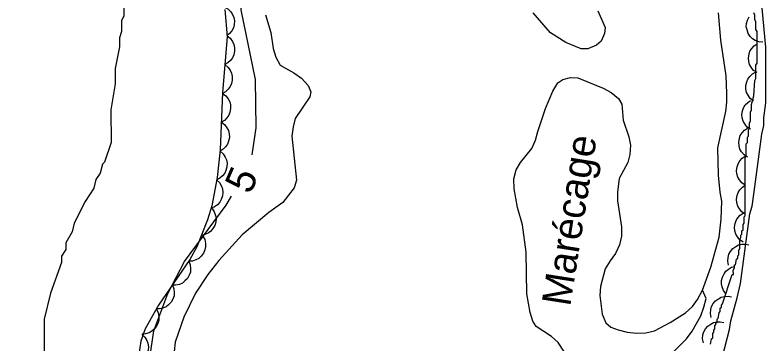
# Model space of a CAD drawing. Extents: x 282461 to 284471, y 5554090 to 5557646.
# Drawn here: x 284074.7 to 284152.6, y 5556320 to 5556354.1 of the extents above; entities that cross this region are included whole.
import ezdxf

# ---------------------------------------------------------------- set-up
doc = ezdxf.new("R2010")
doc.units = 0
for name, color, linetype in [('Niveau 1', 7, 'Continuous'), ('Niveau 2', 7, 'Continuous'), ('Niveau 4', 7, 'Continuous'), ('Niveau 44', 7, 'Continuous'), ('Niveau 7', 7, 'Continuous')]:
    doc.layers.add(name, color=color, linetype=linetype)

msp = doc.modelspace()

# ---------------------------------------------------------------- linework, layer by layer
at = {"layer": 'Niveau 1'}
for points in [[(284099.28, 5556339.6), (284099.71, 5556342.41), (284099.64, 5556347.4), (284098.15, 5556354.66), (284098.12, 5556356.26)], [(284148.06, 5556318.53), (284148.85, 5556321.48), (284148.96, 5556322.38), (284149.63, 5556324.76), (284149.96, 5556326.23), (284150.96, 5556333.47), (284151.18, 5556334.27), (284151.4, 5556335.74), (284152.18, 5556341.73), (284152.4, 5556342.64), (284152.4, 5556343.43), (284152.62, 5556345.01), (284152.6, 5556350.78), (284152.13, 5556355.98)], [(284087.76, 5556270.7), (284086.09, 5556276.78), (284087.59, 5556286.45), (284089.96, 5556291.74), (284091.52, 5556300.56), (284091.71, 5556302.93), (284091.26, 5556306.58), (284088.78, 5556314), (284088.38, 5556316.64), (284089.08, 5556321.31), (284090.53, 5556325.19), (284092.26, 5556328.51), (284096.58, 5556334.36), (284097.15, 5556335.32)]]:
    msp.add_lwpolyline(points, dxfattribs=at)
at = {"layer": 'Niveau 2'}
for points in [[(284085.95, 5556355.12), (284085.95, 5556353.99), (284085.73, 5556353.53), (284085.73, 5556352.4), (284085.5, 5556351.73), (284085.51, 5556350.82), (284085.06, 5556348.56), (284085.07, 5556346.98), (284084.62, 5556344.26), (284084.63, 5556340.87), (284083.96, 5556338.84), (284083.74, 5556338.61), (284083.51, 5556337.7), (284083.06, 5556337.02), (284082.84, 5556336.12), (284081.94, 5556334.76), (284080.81, 5556332.49), (284080.59, 5556331.59), (284079.92, 5556330.45), (284079.92, 5556329.78), (284079.47, 5556329.09)], [(284079.47, 5556329.09), (284079.47, 5556328.42), (284078.35, 5556325.25), (284077.68, 5556322.53), (284077.69, 5556318.69), (284077.92, 5556318.24), (284077.92, 5556316.43), (284078.38, 5556314.17), (284078.41, 5556306.04), (284077.74, 5556302.42), (284077.75, 5556300.84), (284075.99, 5556284.33), (284075.99, 5556283.2), (284075.54, 5556281.16), (284074.88, 5556275.73), (284074.66, 5556274.6)]]:
    msp.add_lwpolyline(points, dxfattribs=at)
at = {"layer": 'Niveau 4'}
for points in [[(284128.32, 5556340.27), (284128.71, 5556341.12), (284128.93, 5556342.02), (284129.72, 5556344.4), (284130.5, 5556346.22), (284131.01, 5556347.07), (284131.52, 5556347.41), (284132.31, 5556347.64), (284133.1, 5556347.59), (284135.71, 5556346.53), (284136.56, 5556346.08), (284137.3, 5556345.46), (284137.64, 5556344.84), (284137.81, 5556343.2), (284138.38, 5556341.45), (284138.56, 5556340.6), (284138.5, 5556339.64), (284138.28, 5556338.79), (284137.38, 5556337.15), (284137.21, 5556335.73), (284137.22, 5556334.83), (284137.62, 5556332.11), (284137.62, 5556331.15), (284137.4, 5556330.25), (284137.01, 5556329.34), (284136.44, 5556328.6), (284135.94, 5556327.75), (284135.43, 5556325.94), (284135.38, 5556324.98), (284135.61, 5556323.05), (284136.01, 5556322.15), (284136.52, 5556321.7), (284137.26, 5556321.42), (284138.22, 5556321.2), (284139.18, 5556321.09), (284140.15, 5556321.1), (284141.05, 5556321.33), (284142.69, 5556322.19), (284144.27, 5556323.21), (284145, 5556323.84), (284145.51, 5556324.58), (284146.03, 5556325.56), (284146.91, 5556327.92), (284147.75, 5556331.04), (284147.97, 5556332.91), (284148.03, 5556334.77), (284147.85, 5556335.73), (284147.68, 5556337.49), (284147.61, 5556340.31), (284148.45, 5556344.11), (284148.56, 5556345.07), (284148.56, 5556345.98), (284148.49, 5556347.78), (284147.92, 5556351.51), (284147.68, 5556354.34)], [(284135.17, 5556354.56), (284135.92, 5556352.81), (284135.86, 5556352.18), (284135.52, 5556351.39), (284135.02, 5556350.99), (284134.11, 5556350.59), (284133.43, 5556350.59), (284131.85, 5556351.26), (284130.26, 5556352.27), (284128.44, 5556354.35)], [(284100.65, 5556354.14), (284101.23, 5556352.28), (284101.46, 5556350.64), (284101.74, 5556349.74), (284102.2, 5556348.89), (284103.62, 5556348.11), (284104.41, 5556347.55), (284105.09, 5556346.81), (284105.38, 5556346.14), (284105.26, 5556345.63), (284103.74, 5556343.36), (284103.52, 5556342.51), (284103.41, 5556341.54), (284103.88, 5556336.96), (284103.65, 5556336.17), (284102.47, 5556334.64), (284101, 5556333.61), (284098.23, 5556331.28), (284095.81, 5556328.61), (284094.68, 5556327.18), (284093.38, 5556325.25), (284092.2, 5556322.76), (284091.3, 5556320.15), (284091.19, 5556319.19)], [(284133.59, 5556316.22), (284131.04, 5556320.12), (284130.36, 5556320.74), (284128.77, 5556321.76), (284128.43, 5556322.32), (284128.15, 5556323.23), (284127.8, 5556325.15), (284127.74, 5556329.5), (284127.34, 5556332.33), (284126.83, 5556334.14), (284126.48, 5556336.06), (284126.46, 5556337.09), (284126.68, 5556338.05), (284127.13, 5556338.79), (284128.32, 5556340.27)]]:
    msp.add_lwpolyline(points, dxfattribs=at)
at = {"layer": 'Niveau 44'}
for points in [[(284096.43, 5556354.69), (284096.67, 5556351.86), (284096.21, 5556346.05), (284095.96, 5556340.12), (284095.63, 5556337.24), (284095.09, 5556334.29), (284094.65, 5556332.84), (284093.55, 5556330.04), (284092.82, 5556328.72), (284089.56, 5556323.98), (284088.17, 5556321.53), (284087.71, 5556320.24), (284087.32, 5556317.5)], [(284096.41, 5556354.94), (284096.77, 5556354.74), (284097.05, 5556354.45), (284097.25, 5556354.18), (284097.37, 5556353.85), (284097.43, 5556353.49), (284097.4, 5556353.1), (284097.34, 5556352.78), (284097.17, 5556352.47), (284096.94, 5556352.18), (284096.66, 5556351.95)], [(284146.98, 5556320.5), (284147.09, 5556320.61), (284147.09, 5556321.06), (284147.21, 5556321.18), (284147.21, 5556321.4), (284147.32, 5556321.52), (284147.32, 5556321.86), (284147.43, 5556321.97), (284147.43, 5556322.19), (284147.54, 5556322.19), (284147.54, 5556322.53), (284147.66, 5556322.65), (284147.77, 5556323.21), (284147.88, 5556323.33), (284147.88, 5556323.67), (284147.99, 5556323.78), (284147.99, 5556324), (284148.11, 5556324.12), (284149.12, 5556327.17), (284149.24, 5556327.17), (284149.23, 5556327.62), (284149.35, 5556327.85), (284149.35, 5556328.19), (284149.46, 5556328.19), (284149.57, 5556328.76), (284149.69, 5556328.87), (284149.69, 5556329.1), (284149.8, 5556329.21), (284149.8, 5556329.66), (284149.91, 5556329.89), (284149.91, 5556330.79), (284150.02, 5556331.02), (284150.02, 5556331.24), (284150.13, 5556331.36), (284150.13, 5556331.7), (284150.25, 5556331.81), (284150.25, 5556332.38), (284150.36, 5556332.49), (284150.36, 5556333.17), (284150.47, 5556333.28), (284150.46, 5556339.28), (284150.58, 5556339.61), (284150.57, 5556340.75), (284150.69, 5556340.86), (284150.69, 5556341.42), (284150.8, 5556341.54), (284150.8, 5556342.22), (284150.91, 5556342.33), (284150.91, 5556342.9), (284151.02, 5556343.12), (284151.02, 5556344.03), (284151.13, 5556344.25), (284151.13, 5556344.82), (284151.36, 5556345.72), (284151.47, 5556347.31), (284151.58, 5556347.53), (284151.58, 5556348.89), (284151.69, 5556349.12), (284151.69, 5556352.4), (284151.57, 5556352.62), (284151.57, 5556353.41), (284151.46, 5556353.64), (284151.46, 5556354.09), (284151.35, 5556354.32)], [(284152.3, 5556351.28), (284151.89, 5556351.32), (284151.51, 5556351.47), (284151.22, 5556351.64), (284150.98, 5556351.89), (284150.78, 5556352.2), (284150.65, 5556352.56), (284150.58, 5556352.88), (284150.61, 5556353.23), (284150.7, 5556353.59), (284150.87, 5556353.91)], [(284096.68, 5556351.96), (284097, 5556351.69), (284097.23, 5556351.36), (284097.38, 5556351.06), (284097.45, 5556350.72), (284097.45, 5556350.35), (284097.36, 5556349.98), (284097.24, 5556349.67), (284097.03, 5556349.39), (284096.75, 5556349.14), (284096.44, 5556348.96)], [(284151.69, 5556348.13), (284151.34, 5556348.36), (284151.09, 5556348.68), (284150.92, 5556348.96), (284150.83, 5556349.3), (284150.8, 5556349.67), (284150.86, 5556350.04), (284150.95, 5556350.36), (284151.14, 5556350.65), (284151.39, 5556350.92), (284151.69, 5556351.12)], [(284096.44, 5556348.96), (284096.77, 5556348.7), (284097, 5556348.37), (284097.15, 5556348.07), (284097.21, 5556347.73), (284097.21, 5556347.36), (284097.12, 5556346.99), (284097.01, 5556346.68), (284096.79, 5556346.4), (284096.52, 5556346.15), (284096.2, 5556345.97)], [(284151.32, 5556345.19), (284150.99, 5556345.45), (284150.76, 5556345.78), (284150.61, 5556346.07), (284150.54, 5556346.42), (284150.54, 5556346.78), (284150.63, 5556347.16), (284150.74, 5556347.46), (284150.95, 5556347.74), (284151.22, 5556348), (284151.53, 5556348.18)], [(284096.21, 5556345.97), (284096.54, 5556345.73), (284096.79, 5556345.4), (284096.95, 5556345.11), (284097.02, 5556344.77), (284097.04, 5556344.4), (284096.96, 5556344.02), (284096.86, 5556343.71), (284096.65, 5556343.43), (284096.39, 5556343.17), (284096.08, 5556342.98)], [(284151.02, 5556342.25), (284150.67, 5556342.48), (284150.42, 5556342.8), (284150.25, 5556343.08), (284150.16, 5556343.42), (284150.13, 5556343.78), (284150.19, 5556344.16), (284150.28, 5556344.48), (284150.47, 5556344.77), (284150.72, 5556345.04), (284151.02, 5556345.24)], [(284096.08, 5556342.98), (284096.42, 5556342.73), (284096.66, 5556342.4), (284096.82, 5556342.11), (284096.89, 5556341.77), (284096.91, 5556341.4), (284096.83, 5556341.03), (284096.73, 5556340.72), (284096.52, 5556340.43), (284096.26, 5556340.17), (284095.95, 5556339.98)], [(284150.69, 5556339.37), (284150.34, 5556339.6), (284150.09, 5556339.91), (284149.92, 5556340.2), (284149.83, 5556340.54), (284149.8, 5556340.9), (284149.86, 5556341.28), (284149.95, 5556341.59), (284150.14, 5556341.89), (284150.39, 5556342.16), (284150.69, 5556342.36)], [(284095.94, 5556339.98), (284096.26, 5556339.71), (284096.48, 5556339.37), (284096.62, 5556339.07), (284096.67, 5556338.72), (284096.66, 5556338.35), (284096.55, 5556337.98), (284096.43, 5556337.68), (284096.2, 5556337.41), (284095.92, 5556337.17), (284095.6, 5556337)], [(284150.46, 5556336.44), (284150.12, 5556336.68), (284149.86, 5556336.99), (284149.69, 5556337.27), (284149.6, 5556337.61), (284149.57, 5556337.98), (284149.63, 5556338.36), (284149.72, 5556338.67), (284149.91, 5556338.96), (284150.16, 5556339.24), (284150.46, 5556339.44)], [(284095.59, 5556337), (284095.88, 5556336.71), (284096.08, 5556336.35), (284096.2, 5556336.05), (284096.23, 5556335.69), (284096.19, 5556335.33), (284096.06, 5556334.97), (284095.92, 5556334.67), (284095.67, 5556334.42), (284095.38, 5556334.2), (284095.05, 5556334.05)], [(284150.47, 5556333.45), (284150.12, 5556333.68), (284149.87, 5556334), (284149.7, 5556334.28), (284149.6, 5556334.62), (284149.57, 5556334.98), (284149.64, 5556335.36), (284149.72, 5556335.68), (284149.92, 5556335.97), (284150.17, 5556336.24), (284150.46, 5556336.44)], [(284095.12, 5556334.03), (284095.35, 5556333.68), (284095.47, 5556333.29), (284095.53, 5556332.97), (284095.49, 5556332.62), (284095.39, 5556332.26), (284095.19, 5556331.94), (284094.99, 5556331.68), (284094.7, 5556331.47), (284094.37, 5556331.31), (284094.02, 5556331.23)], [(284150.25, 5556330.54), (284149.9, 5556330.78), (284149.65, 5556331.09), (284149.48, 5556331.37), (284149.39, 5556331.71), (284149.36, 5556332.08), (284149.42, 5556332.46), (284149.51, 5556332.77), (284149.7, 5556333.07), (284149.95, 5556333.34), (284150.25, 5556333.54)], [(284094.17, 5556331.16), (284094.36, 5556330.79), (284094.43, 5556330.39), (284094.45, 5556330.06), (284094.36, 5556329.72), (284094.21, 5556329.38), (284093.97, 5556329.08), (284093.74, 5556328.85), (284093.43, 5556328.69), (284093.08, 5556328.57), (284092.72, 5556328.54)], [(284148.73, 5556328.14), (284148.65, 5556328.55), (284148.69, 5556328.95), (284148.77, 5556329.27), (284148.94, 5556329.57), (284149.18, 5556329.86), (284149.49, 5556330.08), (284149.78, 5556330.24), (284150.12, 5556330.31), (284150.49, 5556330.32), (284150.85, 5556330.26)], [(284092.7, 5556328.55), (284092.85, 5556328.16), (284092.89, 5556327.75), (284092.87, 5556327.42), (284092.75, 5556327.09), (284092.57, 5556326.77), (284092.3, 5556326.5), (284092.05, 5556326.29), (284091.72, 5556326.15), (284091.36, 5556326.07), (284091, 5556326.08)], [(284148.46, 5556325.17), (284148.2, 5556325.5), (284148.06, 5556325.88), (284147.99, 5556326.2), (284148.01, 5556326.55), (284148.09, 5556326.91), (284148.27, 5556327.25), (284148.45, 5556327.52), (284148.73, 5556327.74), (284149.05, 5556327.92), (284149.4, 5556328.02)], [(284091, 5556326.08), (284091.15, 5556325.69), (284091.19, 5556325.28), (284091.17, 5556324.95), (284091.05, 5556324.62), (284090.87, 5556324.3), (284090.6, 5556324.02), (284090.35, 5556323.82), (284090.02, 5556323.68), (284089.66, 5556323.6), (284089.3, 5556323.6)], [(284146.93, 5556322.72), (284146.85, 5556323.13), (284146.89, 5556323.53), (284146.97, 5556323.85), (284147.15, 5556324.16), (284147.39, 5556324.44), (284147.7, 5556324.66), (284147.98, 5556324.82), (284148.33, 5556324.89), (284148.7, 5556324.91), (284149.05, 5556324.84)], [(284089.34, 5556323.58), (284089.52, 5556323.21), (284089.59, 5556322.81), (284089.6, 5556322.48), (284089.51, 5556322.14), (284089.35, 5556321.8), (284089.11, 5556321.51), (284088.88, 5556321.28), (284088.57, 5556321.12), (284088.21, 5556321), (284087.85, 5556320.97)], [(284146.12, 5556320.09), (284146.04, 5556320.5), (284146.08, 5556320.9), (284146.16, 5556321.22), (284146.33, 5556321.52), (284146.57, 5556321.81), (284146.88, 5556322.03), (284147.17, 5556322.19), (284147.51, 5556322.26), (284147.88, 5556322.27), (284148.23, 5556322.2)], [(284087.81, 5556320.96), (284088.12, 5556320.68), (284088.33, 5556320.33), (284088.46, 5556320.03), (284088.5, 5556319.68), (284088.48, 5556319.31), (284088.37, 5556318.95), (284088.24, 5556318.65), (284088, 5556318.39), (284087.71, 5556318.15), (284087.39, 5556317.99)], [(284146.87, 5556319.93), (284146.98, 5556320.5)]]:
    msp.add_lwpolyline(points, dxfattribs=at)
at = {"layer": 'Niveau 7'}
msp.add_lwpolyline([(284132.69, 5556294.59), (284132.86, 5556294.7), (284133.09, 5556295.15), (284133.65, 5556295.72), (284135.24, 5556296.85), (284135.92, 5556297.53), (284136.71, 5556299), (284136.82, 5556300.58), (284136.81, 5556303.3), (284138.16, 5556308.73), (284138.16, 5556312.35), (284138.38, 5556313.25), (284138.72, 5556314.16), (284139.17, 5556314.95), (284140.3, 5556316.42), (284144.38, 5556320.5), (284144.94, 5556321.29), (284145.84, 5556322.87), (284146.18, 5556323.78), (284146.41, 5556324.68), (284146.03, 5556325.56)], dxfattribs=at)

# ---------------------------------------------------------------- texts
at = {"layer": 'Niveau 1'}
msp.add_text('5', height=3, rotation=66.59394, dxfattribs=at).set_placement((284099.09, 5556335.4))
at = {"layer": 'Niveau 7'}
msp.add_text('Marécage', height=3, rotation=81.0598, dxfattribs=at).set_placement((284132.29, 5556323.78))

doc.saveas('drawing.dxf')
